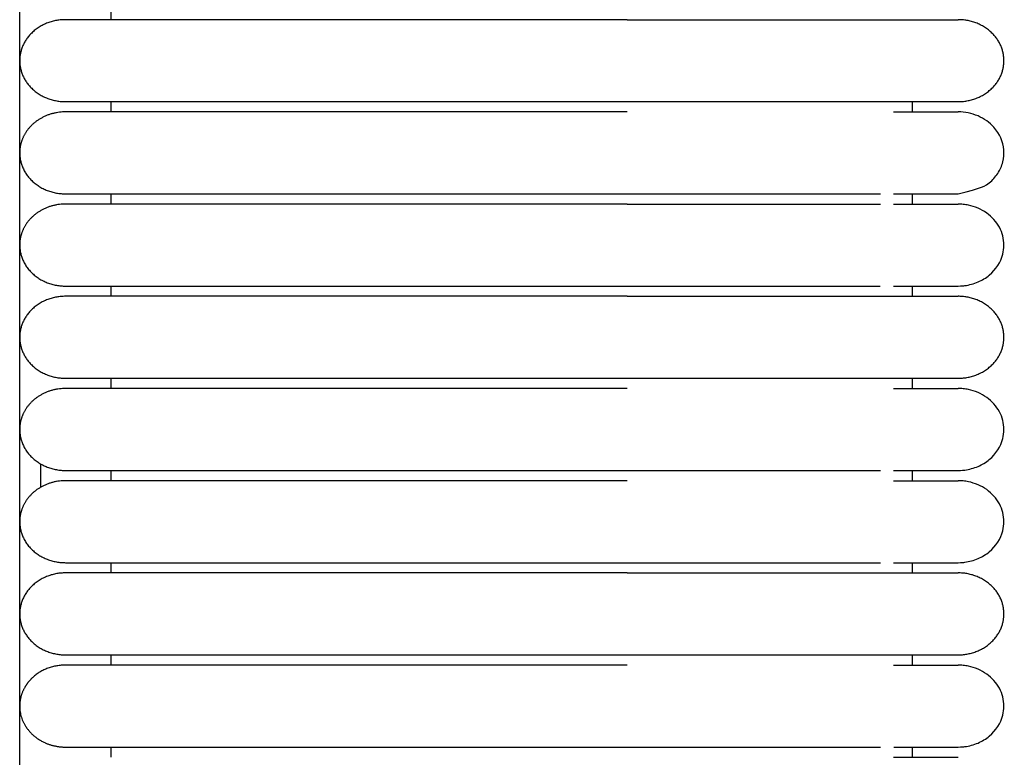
# Model space of a CAD drawing. Header units: millimetres. Extents: x -31695 to -19845, y -5614 to 7253.
# Tile 308 of 432: x -27589 to -27541, y 5148 to 5185. Entities that reach past the tile are written whole.
import ezdxf

# ---------------------------------------------------------------- set-up
doc = ezdxf.new("R2010")
doc.units = ezdxf.units.MM
doc.layers.add('2d', color=7, linetype='Continuous', true_color=0x000000)

msp = doc.modelspace()

# ---------------------------------------------------------------- linework, layer by layer
at = {"layer": '2d', "linetype": 'Continuous', "lineweight": -3}
msp.add_lwpolyline([(-27589.426, 4598.27), (-27589.426, 5374.719)], dxfattribs=at)
for points, degree in [([(-27584.893, 5184.921), (-27584.893, 5185.174), (-27584.893, 5185.428)], 2), ([(-27559.349, 5184.921), (-27569.288, 5184.921), (-27579.226, 5184.921)], 2), ([(-27584.893, 5180.353), (-27584.893, 5180.607), (-27584.893, 5180.861)], 2), ([(-27579.226, 5180.861), (-27569.288, 5180.861), (-27559.349, 5180.861)], 2), ([(-27545.226, 5180.354), (-27545.226, 5180.607), (-27545.226, 5180.861)], 2), ([(-27559.349, 5180.353), (-27569.288, 5180.353), (-27579.226, 5180.353)], 2), ([(-27584.893, 5175.786), (-27584.893, 5176.04), (-27584.893, 5176.294)], 2), ([(-27579.226, 5176.294), (-27569.288, 5176.294), (-27559.349, 5176.294)], 2), ([(-27545.226, 5175.786), (-27545.226, 5176.04), (-27545.226, 5176.294)], 2), ([(-27542.965, 5176.294), (-27542.965, 5176.294), (-27542.965, 5176.294), (-27542.965, 5176.294)], 3), ([(-27559.349, 5175.786), (-27569.288, 5175.786), (-27579.226, 5175.786)], 2), ([(-27584.893, 5171.219), (-27584.893, 5171.472), (-27584.893, 5171.726)], 2), ([(-27579.226, 5171.726), (-27569.288, 5171.726), (-27559.349, 5171.726)], 2), ([(-27545.226, 5171.219), (-27545.226, 5171.472), (-27545.226, 5171.726)], 2), ([(-27559.349, 5171.219), (-27569.288, 5171.219), (-27579.226, 5171.219)], 2), ([(-27584.893, 5166.651), (-27584.893, 5166.905), (-27584.893, 5167.159)], 2), ([(-27579.226, 5167.159), (-27569.288, 5167.159), (-27559.349, 5167.159)], 2), ([(-27545.226, 5166.651), (-27545.226, 5166.905), (-27545.226, 5167.159)], 2), ([(-27559.349, 5166.651), (-27569.288, 5166.651), (-27579.226, 5166.651)], 2), ([(-27588.372, 5161.769), (-27588.372, 5162.149), (-27588.372, 5162.528), (-27588.372, 5162.906)], 3), ([(-27584.893, 5162.084), (-27584.893, 5162.338), (-27584.893, 5162.591)], 2), ([(-27579.226, 5162.591), (-27569.288, 5162.591), (-27559.349, 5162.591)], 2), ([(-27545.226, 5162.084), (-27545.226, 5162.338), (-27545.226, 5162.592)], 2), ([(-27559.349, 5162.084), (-27569.288, 5162.084), (-27579.226, 5162.084)], 2), ([(-27584.893, 5157.517), (-27584.893, 5157.77), (-27584.893, 5158.024)], 2), ([(-27579.226, 5158.024), (-27569.288, 5158.024), (-27559.349, 5158.024)], 2), ([(-27545.226, 5157.517), (-27545.226, 5157.77), (-27545.226, 5158.024)], 2), ([(-27559.349, 5157.517), (-27569.288, 5157.517), (-27579.226, 5157.517)], 2), ([(-27584.893, 5152.949), (-27584.893, 5153.203), (-27584.893, 5153.457)], 2), ([(-27579.226, 5153.457), (-27569.288, 5153.457), (-27559.349, 5153.457)], 2), ([(-27545.226, 5152.949), (-27545.226, 5153.203), (-27545.226, 5153.457)], 2), ([(-27559.349, 5152.949), (-27569.288, 5152.949), (-27579.226, 5152.949)], 2), ([(-27584.893, 5148.383), (-27584.893, 5148.636), (-27584.893, 5148.889)], 2), ([(-27579.226, 5148.889), (-27569.288, 5148.889), (-27559.349, 5148.889)], 2), ([(-27545.226, 5148.382), (-27545.226, 5148.636), (-27545.226, 5148.889)], 2)]:
    msp.add_open_spline(points, degree=degree, dxfattribs=at)
for points, weights, knots in [([(-27587.16, 5184.921), (-27589.426, 5184.921), (-27589.426, 5182.891), (-27589.426, 5180.861), (-27587.16, 5180.861)], [1, 0.707106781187, 1, 0.707106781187, 1], [6.283185, 6.283185, 6.283185, 9.424778, 9.424778, 12.566371, 12.566371, 12.566371]), ([(-27579.226, 5184.921), (-27582.512, 5184.921), (-27584.836, 5184.921), (-27587.16, 5184.921), (-27587.16, 5184.921)], [1, 0.853553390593, 0.853553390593, 0.853553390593, 1], [0, 0, 0, 5.79899, 5.79899, 11.59798, 11.59798, 11.59798]), ([(-27559.349, 5184.921), (-27553.715, 5184.921), (-27549.732, 5184.921), (-27547.068, 5184.921), (-27546.154, 5184.921)], [1, 0.853553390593, 0.853553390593, 0.853553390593, 0.919067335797], [0, 0, 0, 9.941125, 9.941125, 16.590224, 16.590224, 16.590224]), ([(-27542.96, 5180.861), (-27540.693, 5180.861), (-27540.693, 5182.891), (-27540.693, 5184.921), (-27542.96, 5184.921)], [1, 0.707106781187, 1, 0.707106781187, 1], [0, 0, 0, 1.570796, 1.570796, 3.141593, 3.141593, 3.141593]), ([(-27587.16, 5180.861), (-27587.16, 5180.861), (-27584.836, 5180.861), (-27582.512, 5180.861), (-27579.226, 5180.861)], [1, 0.853553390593, 0.853553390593, 0.853553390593, 1], [0, 0, 0, 5.79899, 5.79899, 11.59798, 11.59798, 11.59798]), ([(-27559.349, 5180.861), (-27553.715, 5180.861), (-27549.732, 5180.861), (-27547.068, 5180.861), (-27546.154, 5180.861)], [1, 0.853553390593, 0.853553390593, 0.853553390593, 0.919067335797], [0, 0, 0, 9.941125, 9.941125, 16.590224, 16.590224, 16.590224]), ([(-27579.226, 5180.353), (-27582.512, 5180.353), (-27584.836, 5180.353), (-27587.16, 5180.353), (-27587.16, 5180.353)], [1, 0.853553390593, 0.853553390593, 0.853553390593, 1], [0, 0, 0, 5.79899, 5.79899, 11.59798, 11.59798, 11.59798]), ([(-27589.179, 5179.245), (-27589.426, 5178.811), (-27589.426, 5178.323), (-27589.426, 5177.483), (-27588.762, 5176.888), (-27588.099, 5176.294), (-27587.16, 5176.294)], [0.874965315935, 0.909550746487, 1, 0.853553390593, 0.853553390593, 0.853553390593, 1], [2.290392, 2.290392, 2.290392, 3.313708, 3.313708, 4.970563, 4.970563, 6.627417, 6.627417, 6.627417]), ([(-27587.16, 5176.294), (-27587.16, 5176.294), (-27584.836, 5176.294), (-27582.512, 5176.294), (-27579.226, 5176.294)], [1, 0.853553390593, 0.853553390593, 0.853553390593, 1], [0, 0, 0, 5.79899, 5.79899, 11.59798, 11.59798, 11.59798]), ([(-27579.226, 5175.786), (-27582.512, 5175.786), (-27584.836, 5175.786), (-27587.16, 5175.786), (-27587.16, 5175.786)], [1, 0.853553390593, 0.853553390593, 0.853553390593, 1], [0, 0, 0, 5.79899, 5.79899, 11.59798, 11.59798, 11.59798]), ([(-27589.179, 5174.678), (-27589.426, 5174.243), (-27589.426, 5173.756), (-27589.426, 5172.915), (-27588.762, 5172.321), (-27588.099, 5171.726), (-27587.16, 5171.726)], [0.874965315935, 0.909550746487, 1, 0.853553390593, 0.853553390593, 0.853553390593, 1], [2.290392, 2.290392, 2.290392, 3.313708, 3.313708, 4.970563, 4.970563, 6.627417, 6.627417, 6.627417]), ([(-27587.16, 5171.726), (-27587.16, 5171.726), (-27584.836, 5171.726), (-27582.512, 5171.726), (-27579.226, 5171.726)], [1, 0.853553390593, 0.853553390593, 0.853553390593, 1], [0, 0, 0, 5.79899, 5.79899, 11.59798, 11.59798, 11.59798]), ([(-27587.16, 5171.219), (-27589.426, 5171.219), (-27589.426, 5169.189), (-27589.426, 5167.159), (-27587.16, 5167.159)], [1, 0.707106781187, 1, 0.707106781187, 1], [6.283185, 6.283185, 6.283185, 9.424778, 9.424778, 12.566371, 12.566371, 12.566371]), ([(-27579.226, 5171.219), (-27582.512, 5171.219), (-27584.836, 5171.219), (-27587.16, 5171.219), (-27587.16, 5171.219)], [1, 0.853553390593, 0.853553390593, 0.853553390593, 1], [0, 0, 0, 5.79899, 5.79899, 11.59798, 11.59798, 11.59798]), ([(-27559.349, 5171.219), (-27553.715, 5171.219), (-27549.732, 5171.219), (-27547.068, 5171.219), (-27546.154, 5171.219)], [1, 0.853553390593, 0.853553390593, 0.853553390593, 0.919067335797], [0, 0, 0, 9.941125, 9.941125, 16.590224, 16.590224, 16.590224]), ([(-27542.96, 5167.159), (-27540.693, 5167.159), (-27540.693, 5169.189), (-27540.693, 5171.219), (-27542.96, 5171.219)], [1, 0.707106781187, 1, 0.707106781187, 1], [0, 0, 0, 1.570796, 1.570796, 3.141593, 3.141593, 3.141593]), ([(-27587.16, 5167.159), (-27587.16, 5167.159), (-27584.836, 5167.159), (-27582.512, 5167.159), (-27579.226, 5167.159)], [1, 0.853553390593, 0.853553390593, 0.853553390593, 1], [0, 0, 0, 5.79899, 5.79899, 11.59798, 11.59798, 11.59798]), ([(-27559.349, 5167.159), (-27553.715, 5167.159), (-27549.732, 5167.159), (-27547.068, 5167.159), (-27546.154, 5167.159)], [1, 0.853553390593, 0.853553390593, 0.853553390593, 0.919067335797], [0, 0, 0, 9.941125, 9.941125, 16.590224, 16.590224, 16.590224]), ([(-27579.226, 5166.651), (-27582.512, 5166.651), (-27584.836, 5166.651), (-27587.16, 5166.651), (-27587.16, 5166.651)], [1, 0.853553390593, 0.853553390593, 0.853553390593, 1], [0, 0, 0, 5.79899, 5.79899, 11.59798, 11.59798, 11.59798]), ([(-27589.179, 5165.543), (-27589.426, 5165.109), (-27589.426, 5164.621), (-27589.426, 5163.781), (-27588.762, 5163.186), (-27588.099, 5162.591), (-27587.16, 5162.591)], [0.874965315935, 0.909550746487, 1, 0.853553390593, 0.853553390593, 0.853553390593, 1], [2.290392, 2.290392, 2.290392, 3.313708, 3.313708, 4.970563, 4.970563, 6.627417, 6.627417, 6.627417]), ([(-27587.16, 5162.591), (-27587.16, 5162.591), (-27584.836, 5162.591), (-27582.512, 5162.591), (-27579.226, 5162.591)], [1, 0.853553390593, 0.853553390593, 0.853553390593, 1], [0, 0, 0, 5.79899, 5.79899, 11.59798, 11.59798, 11.59798]), ([(-27579.226, 5162.084), (-27582.512, 5162.084), (-27584.836, 5162.084), (-27587.16, 5162.084), (-27587.16, 5162.084)], [1, 0.853553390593, 0.853553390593, 0.853553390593, 1], [0, 0, 0, 5.79899, 5.79899, 11.59798, 11.59798, 11.59798]), ([(-27589.179, 5160.976), (-27589.426, 5160.541), (-27589.426, 5160.054), (-27589.426, 5159.213), (-27588.762, 5158.619), (-27588.099, 5158.024), (-27587.16, 5158.024)], [0.874965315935, 0.909550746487, 1, 0.853553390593, 0.853553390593, 0.853553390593, 1], [2.290392, 2.290392, 2.290392, 3.313708, 3.313708, 4.970563, 4.970563, 6.627417, 6.627417, 6.627417]), ([(-27587.16, 5158.024), (-27587.16, 5158.024), (-27584.836, 5158.024), (-27582.512, 5158.024), (-27579.226, 5158.024)], [1, 0.853553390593, 0.853553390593, 0.853553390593, 1], [0, 0, 0, 5.79899, 5.79899, 11.59798, 11.59798, 11.59798]), ([(-27587.16, 5157.517), (-27589.426, 5157.517), (-27589.426, 5155.487), (-27589.426, 5153.457), (-27587.16, 5153.457)], [1, 0.707106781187, 1, 0.707106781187, 1], [6.283185, 6.283185, 6.283185, 9.424778, 9.424778, 12.566371, 12.566371, 12.566371]), ([(-27579.226, 5157.517), (-27582.512, 5157.517), (-27584.836, 5157.517), (-27587.16, 5157.517), (-27587.16, 5157.517)], [1, 0.853553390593, 0.853553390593, 0.853553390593, 1], [0, 0, 0, 5.79899, 5.79899, 11.59798, 11.59798, 11.59798]), ([(-27559.349, 5157.517), (-27553.715, 5157.517), (-27549.732, 5157.517), (-27547.068, 5157.517), (-27546.154, 5157.517)], [1, 0.853553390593, 0.853553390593, 0.853553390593, 0.919067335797], [0, 0, 0, 9.941125, 9.941125, 16.590224, 16.590224, 16.590224]), ([(-27542.96, 5153.457), (-27540.693, 5153.457), (-27540.693, 5155.487), (-27540.693, 5157.517), (-27542.96, 5157.517)], [1, 0.707106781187, 1, 0.707106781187, 1], [0, 0, 0, 1.570796, 1.570796, 3.141593, 3.141593, 3.141593]), ([(-27587.16, 5153.457), (-27587.16, 5153.457), (-27584.836, 5153.457), (-27582.512, 5153.457), (-27579.226, 5153.457)], [1, 0.853553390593, 0.853553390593, 0.853553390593, 1], [0, 0, 0, 5.79899, 5.79899, 11.59798, 11.59798, 11.59798]), ([(-27559.349, 5153.457), (-27553.715, 5153.457), (-27549.732, 5153.457), (-27547.068, 5153.457), (-27546.154, 5153.457)], [1, 0.853553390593, 0.853553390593, 0.853553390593, 0.919067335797], [0, 0, 0, 9.941125, 9.941125, 16.590224, 16.590224, 16.590224]), ([(-27587.16, 5152.949), (-27588.099, 5152.949), (-27588.762, 5152.355), (-27589.016, 5152.127), (-27589.179, 5151.841)], [1, 0.853553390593, 0.853553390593, 0.853553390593, 0.874965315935], [0, 0, 0, 1.656854, 1.656854, 2.290392, 2.290392, 2.290392]), ([(-27579.226, 5152.949), (-27582.512, 5152.949), (-27584.836, 5152.949), (-27587.16, 5152.949), (-27587.16, 5152.949)], [1, 0.853553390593, 0.853553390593, 0.853553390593, 1], [0, 0, 0, 5.79899, 5.79899, 11.59798, 11.59798, 11.59798]), ([(-27589.179, 5151.841), (-27589.426, 5151.407), (-27589.426, 5150.919), (-27589.426, 5149.675), (-27588.189, 5149.111)], [0.874965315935, 0.909550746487, 1, 0.797556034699, 0.874965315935], [14.737798, 14.737798, 14.737798, 15.707963, 15.707963, 17.879391, 17.879391, 17.879391]), ([(-27587.16, 5148.889), (-27587.16, 5148.889), (-27584.836, 5148.889), (-27582.512, 5148.889), (-27579.226, 5148.889)], [1, 0.853553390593, 0.853553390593, 0.853553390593, 1], [0, 0, 0, 5.79899, 5.79899, 11.59798, 11.59798, 11.59798])]:
    msp.add_rational_spline(points, weights, degree=2, knots=knots, dxfattribs=at)
for points, weights in [([(-27546.154, 5184.921), (-27542.96, 5184.921), (-27542.96, 5184.921)], [0.919067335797, 0.951503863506, 1]), ([(-27546.154, 5180.861), (-27542.96, 5180.861), (-27542.96, 5180.861)], [0.919067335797, 0.951503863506, 1]), ([(-27587.16, 5180.353), (-27588.549, 5180.353), (-27589.179, 5179.245)], [1, 0.797556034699, 0.874965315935]), ([(-27587.16, 5175.786), (-27588.549, 5175.786), (-27589.179, 5174.678)], [1, 0.797556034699, 0.874965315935]), ([(-27546.154, 5171.219), (-27542.96, 5171.219), (-27542.96, 5171.219)], [0.919067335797, 0.951503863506, 1]), ([(-27546.154, 5167.159), (-27542.96, 5167.159), (-27542.96, 5167.159)], [0.919067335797, 0.951503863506, 1]), ([(-27587.16, 5166.651), (-27588.549, 5166.651), (-27589.179, 5165.543)], [1, 0.797556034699, 0.874965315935]), ([(-27587.16, 5162.084), (-27588.549, 5162.084), (-27589.179, 5160.976)], [1, 0.797556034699, 0.874965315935]), ([(-27546.154, 5157.517), (-27542.96, 5157.517), (-27542.96, 5157.517)], [0.919067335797, 0.951503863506, 1]), ([(-27546.154, 5153.457), (-27542.96, 5153.457), (-27542.96, 5153.457)], [0.919067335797, 0.951503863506, 1]), ([(-27588.189, 5149.111), (-27587.704, 5148.889), (-27587.16, 5148.889)], [0.874965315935, 0.909550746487, 1])]:
    msp.add_rational_spline(points, weights, degree=2, dxfattribs=at)
for points, knots in [([(-27546.154, 5180.354), (-27545.377, 5180.354), (-27544.742, 5180.354), (-27544.249, 5180.354), (-27543.83, 5180.354), (-27543.514, 5180.354), (-27543.3, 5180.354), (-27543.087, 5180.354), (-27542.975, 5180.354), (-27542.96, 5180.354)], [0, 0, 0, 0, 8.64999, 8.64999, 8.64999, 15.950307, 15.950307, 15.950307, 23.144641, 23.144641, 23.144641, 23.144641]), ([(-27542.965, 5176.294), (-27541.773, 5176.582), (-27541.584, 5176.697), (-27541.418, 5176.835), (-27541.252, 5176.973), (-27541.11, 5177.133), (-27540.997, 5177.308), (-27540.884, 5177.484), (-27540.8, 5177.674), (-27540.75, 5177.872), (-27540.7, 5178.069), (-27540.682, 5178.273), (-27540.699, 5178.475), (-27540.733, 5178.879), (-27540.905, 5179.273), (-27541.187, 5179.589), (-27541.398, 5179.827), (-27541.671, 5180.021), (-27541.976, 5180.152), (-27542.282, 5180.284), (-27542.62, 5180.354), (-27542.96, 5180.354)], [27.520771, 27.520771, 27.520771, 27.520771, 29.220805, 29.220805, 29.220805, 30.919986, 30.919986, 30.919986, 32.619455, 32.619455, 32.619455, 34.319733, 34.319733, 34.319733, 37.755657, 37.755657, 37.755657, 40.317791, 40.317791, 40.317791, 42.878078, 42.878078, 42.878078, 42.878078]), ([(-27559.349, 5176.294), (-27559.123, 5176.294), (-27558.89, 5176.294), (-27558.664, 5176.294), (-27558.436, 5176.294), (-27558.208, 5176.294), (-27557.98, 5176.294), (-27557.752, 5176.294), (-27557.525, 5176.294), (-27557.298, 5176.294), (-27557.071, 5176.294), (-27556.845, 5176.294), (-27556.62, 5176.294), (-27556.395, 5176.294), (-27556.171, 5176.294), (-27555.948, 5176.294), (-27555.726, 5176.294), (-27555.504, 5176.294), (-27555.284, 5176.294), (-27555.064, 5176.294), (-27554.846, 5176.294), (-27554.63, 5176.294), (-27554.414, 5176.294), (-27554.199, 5176.294), (-27553.987, 5176.294), (-27553.774, 5176.294), (-27553.565, 5176.294), (-27553.359, 5176.294), (-27553.153, 5176.294), (-27552.951, 5176.294), (-27552.752, 5176.294), (-27552.553, 5176.294), (-27552.358, 5176.294), (-27552.167, 5176.294), (-27551.976, 5176.294), (-27551.788, 5176.294), (-27551.605, 5176.294), (-27551.421, 5176.294), (-27551.242, 5176.294), (-27551.066, 5176.294), (-27550.979, 5176.294), (-27550.892, 5176.294), (-27550.806, 5176.294), (-27550.721, 5176.294), (-27550.636, 5176.294), (-27550.552, 5176.294), (-27550.385, 5176.294), (-27550.222, 5176.294), (-27550.063, 5176.294), (-27549.984, 5176.294), (-27549.906, 5176.294), (-27549.829, 5176.294), (-27549.752, 5176.294), (-27549.676, 5176.294), (-27549.575, 5176.294), (-27549.566, 5176.294), (-27549.557, 5176.294), (-27549.443, 5176.294), (-27549.426, 5176.294), (-27549.408, 5176.294), (-27549.288, 5176.294), (-27549.253, 5176.294), (-27549.219, 5176.294), (-27549.134, 5176.294), (-27549.117, 5176.294), (-27549.1, 5176.294), (-27548.983, 5176.294), (-27548.916, 5176.294), (-27548.85, 5176.294), (-27548.687, 5176.294), (-27548.655, 5176.294), (-27548.622, 5176.294), (-27548.543, 5176.294), (-27548.527, 5176.294), (-27548.511, 5176.294), (-27548.401, 5176.294), (-27548.338, 5176.294), (-27548.277, 5176.294), (-27548.216, 5176.294), (-27548.155, 5176.294), (-27548.096, 5176.294), (-27547.949, 5176.294), (-27547.92, 5176.294), (-27547.891, 5176.294), (-27547.777, 5176.294), (-27547.763, 5176.294), (-27547.749, 5176.294), (-27547.652, 5176.294), (-27547.645, 5176.294), (-27547.638, 5176.294), (-27547.53, 5176.294), (-27547.476, 5176.294), (-27547.423, 5176.294), (-27547.372, 5176.294), (-27547.32, 5176.294), (-27547.27, 5176.294), (-27546.808, 5176.294)], [0, 0, 0, 0, 0.643985, 0.643985, 0.643985, 1.289245, 1.289245, 1.289245, 1.935684, 1.935684, 1.935684, 2.583187, 2.583187, 2.583187, 3.231642, 3.231642, 3.231642, 3.880956, 3.880956, 3.880956, 4.531056, 4.531056, 4.531056, 5.181918, 5.181918, 5.181918, 5.831837, 5.831837, 5.831837, 6.475741, 6.475741, 6.475741, 7.113967, 7.113967, 7.113967, 7.746577, 7.746577, 7.746577, 8.373496, 8.373496, 8.373496, 8.684765, 8.684765, 8.684765, 8.994555, 8.994555, 8.994555, 9.609616, 9.609616, 9.609616, 9.914781, 9.914781, 9.914781, 10.254001, 10.254001, 10.254001, 10.432848, 10.432848, 10.432848, 10.648495, 10.648495, 10.648495, 10.865244, 10.865244, 10.865244, 11.083074, 11.083074, 11.083074, 11.521891, 11.521891, 11.521891, 11.742838, 11.742838, 11.742838, 11.964788, 11.964788, 11.964788, 12.262254, 12.262254, 12.262254, 12.71167, 12.71167, 12.71167, 13.013388, 13.013388, 13.013388, 13.240769, 13.240769, 13.240769, 13.469079, 13.469079, 13.469079, 13.77493, 13.77493, 13.77493, 14.082426, 14.082426, 14.082426, 14.082426]), ([(-27546.154, 5176.294), (-27545.38, 5176.294), (-27544.746, 5176.294), (-27544.255, 5176.294), (-27543.835, 5176.294), (-27543.52, 5176.294), (-27543.306, 5176.294), (-27543.092, 5176.294), (-27542.981, 5176.294), (-27542.965, 5176.294)], [0.021132, 0.021132, 0.021132, 0.021132, 8.58282, 8.58282, 8.58282, 15.826706, 15.826706, 15.826706, 22.965427, 22.965427, 22.965427, 22.965427]), ([(-27559.349, 5175.786), (-27559.121, 5175.786), (-27558.664, 5175.786), (-27557.98, 5175.786), (-27557.297, 5175.786), (-27556.619, 5175.786), (-27555.947, 5175.786), (-27555.283, 5175.786), (-27554.628, 5175.786), (-27554.199, 5175.786), (-27553.774, 5175.786), (-27553.356, 5175.786), (-27552.749, 5175.786), (-27552.164, 5175.786), (-27551.601, 5175.786), (-27551.062, 5175.786), (-27550.634, 5175.786), (-27550.304, 5175.786), (-27549.982, 5175.786), (-27549.751, 5175.786), (-27549.599, 5175.786), (-27549.594, 5175.786), (-27549.586, 5175.786), (-27549.57, 5175.786), (-27549.553, 5175.786), (-27549.535, 5175.786), (-27549.522, 5175.786), (-27549.509, 5175.786), (-27549.465, 5175.786), (-27549.391, 5175.786), (-27549.288, 5175.786), (-27549.202, 5175.786), (-27549.143, 5175.786), (-27549.109, 5175.786), (-27549.058, 5175.786), (-27548.949, 5175.786), (-27548.784, 5175.786), (-27548.646, 5175.786), (-27548.567, 5175.786), (-27548.535, 5175.786), (-27548.479, 5175.786), (-27548.37, 5175.786), (-27548.216, 5175.786), (-27548.066, 5175.786), (-27547.949, 5175.786), (-27547.862, 5175.786), (-27547.791, 5175.786), (-27547.735, 5175.786), (-27547.693, 5175.786), (-27547.659, 5175.786), (-27547.631, 5175.786), (-27547.611, 5175.786), (-27547.59, 5175.786), (-27547.563, 5175.786), (-27547.489, 5175.786), (-27547.371, 5175.786), (-27547.27, 5175.786), (-27546.808, 5175.786)], [1.513194, 1.513194, 1.513194, 1.513194, 1.567592, 1.62199, 1.676388, 1.730785, 1.785183, 1.839581, 1.893979, 1.948377, 1.948377, 2.002986, 2.057594, 2.112203, 2.166811, 2.22142, 2.276028, 2.303333, 2.330637, 2.385246, 2.385246, 2.386049, 2.386852, 2.388458, 2.391671, 2.393277, 2.394883, 2.39649, 2.398096, 2.410946, 2.423796, 2.436646, 2.443071, 2.446284, 2.449496, 2.462347, 2.488047, 2.513747, 2.51696, 2.520172, 2.526597, 2.539448, 2.565148, 2.590848, 2.603698, 2.616548, 2.629399, 2.635824, 2.642249, 2.648674, 2.651886, 2.655099, 2.658311, 2.661524, 2.667949, 2.693649, 2.71935, 2.71935, 2.71935, 2.71935]), ([(-27546.155, 5175.786), (-27545.378, 5175.786), (-27544.742, 5175.786), (-27544.25, 5175.786), (-27543.83, 5175.786), (-27543.514, 5175.786), (-27543.301, 5175.786), (-27543.087, 5175.786), (-27542.975, 5175.786), (-27542.96, 5175.786)], [0, 0, 0, 0, 8.649968, 8.649968, 8.649968, 15.950267, 15.950267, 15.950267, 23.144584, 23.144584, 23.144584, 23.144584]), ([(-27542.959, 5171.726), (-27542.771, 5171.732), (-27542.696, 5171.739), (-27542.622, 5171.749), (-27542.398, 5171.779), (-27542.18, 5171.84), (-27541.976, 5171.927), (-27541.772, 5172.015), (-27541.583, 5172.13), (-27541.417, 5172.268), (-27541.086, 5172.543), (-27540.85, 5172.91), (-27540.749, 5173.304), (-27540.674, 5173.6), (-27540.674, 5173.912), (-27540.75, 5174.208), (-27540.825, 5174.504), (-27540.976, 5174.784), (-27541.187, 5175.022), (-27541.399, 5175.259), (-27541.671, 5175.453), (-27541.976, 5175.585), (-27542.129, 5175.651), (-27542.29, 5175.701), (-27542.455, 5175.735), (-27542.538, 5175.752), (-27542.622, 5175.765), (-27542.748, 5175.778), (-27542.79, 5175.781), (-27542.864, 5175.784), (-27542.928, 5175.785), (-27542.96, 5175.786)], [23.445625, 23.445625, 23.445625, 23.445625, 23.445778, 23.445778, 23.445778, 24.046234, 24.046234, 24.046234, 24.647057, 24.647057, 24.647057, 25.86136, 25.86136, 25.86136, 26.766931, 26.766931, 26.766931, 27.671846, 27.671846, 27.671846, 28.577116, 28.577116, 28.577116, 29.026858, 29.026858, 29.026858, 29.266298, 29.266298, 29.386011, 29.386011, 29.475675, 29.475675, 29.475675, 29.475675]), ([(-27559.349, 5171.726), (-27559.121, 5171.726), (-27558.893, 5171.726), (-27558.664, 5171.726), (-27558.436, 5171.726), (-27558.208, 5171.726), (-27557.981, 5171.726), (-27557.753, 5171.726), (-27557.525, 5171.726), (-27557.299, 5171.726), (-27557.072, 5171.726), (-27556.846, 5171.726), (-27556.621, 5171.726), (-27556.396, 5171.726), (-27556.172, 5171.726), (-27555.95, 5171.726), (-27555.727, 5171.726), (-27555.506, 5171.726), (-27555.286, 5171.726), (-27555.066, 5171.726), (-27554.848, 5171.726), (-27554.632, 5171.726), (-27554.416, 5171.726), (-27554.201, 5171.726), (-27553.989, 5171.726), (-27553.776, 5171.726), (-27553.567, 5171.726), (-27553.361, 5171.726), (-27553.156, 5171.726), (-27552.954, 5171.726), (-27552.755, 5171.726), (-27552.556, 5171.726), (-27552.361, 5171.726), (-27552.17, 5171.726), (-27551.979, 5171.726), (-27551.792, 5171.726), (-27551.608, 5171.726), (-27551.425, 5171.726), (-27551.245, 5171.726), (-27551.07, 5171.726), (-27550.894, 5171.726), (-27550.723, 5171.726), (-27550.556, 5171.726), (-27550.472, 5171.726), (-27550.39, 5171.726), (-27550.308, 5171.726), (-27550.227, 5171.726), (-27550.147, 5171.726), (-27550.067, 5171.726), (-27549.91, 5171.726), (-27549.755, 5171.726), (-27549.5, 5171.726), (-27549.465, 5171.726), (-27549.43, 5171.726), (-27549.292, 5171.726), (-27549.257, 5171.726), (-27549.223, 5171.726), (-27549.113, 5171.726), (-27549.104, 5171.726), (-27549.096, 5171.726), (-27548.987, 5171.726), (-27548.92, 5171.726), (-27548.854, 5171.726), (-27548.789, 5171.726), (-27548.723, 5171.726), (-27548.659, 5171.726), (-27548.547, 5171.726), (-27548.531, 5171.726), (-27548.515, 5171.726), (-27548.406, 5171.726), (-27548.343, 5171.726), (-27548.282, 5171.726), (-27548.221, 5171.726), (-27548.16, 5171.726), (-27548.1, 5171.726), (-27547.953, 5171.726), (-27547.924, 5171.726), (-27547.896, 5171.726), (-27547.782, 5171.726), (-27547.768, 5171.726), (-27547.754, 5171.726), (-27547.656, 5171.726), (-27547.65, 5171.726), (-27547.643, 5171.726), (-27547.534, 5171.726), (-27547.481, 5171.726), (-27547.428, 5171.726), (-27547.377, 5171.726), (-27547.325, 5171.726), (-27547.275, 5171.726), (-27546.813, 5171.726)], [0, 0, 0, 0, 0.643718, 0.643718, 0.643718, 1.288708, 1.288708, 1.288708, 1.934888, 1.934888, 1.934888, 2.582123, 2.582123, 2.582123, 3.230309, 3.230309, 3.230309, 3.879361, 3.879361, 3.879361, 4.529184, 4.529184, 4.529184, 5.179768, 5.179768, 5.179768, 5.829408, 5.829408, 5.829408, 6.473036, 6.473036, 6.473036, 7.111002, 7.111002, 7.111002, 7.743343, 7.743343, 7.743343, 8.369998, 8.369998, 8.369998, 8.990849, 8.990849, 8.990849, 9.299005, 9.299005, 9.299005, 9.605625, 9.605625, 9.605625, 10.356942, 10.356942, 10.356942, 10.644112, 10.644112, 10.644112, 10.896996, 10.896996, 10.896996, 11.078525, 11.078525, 11.078525, 11.370494, 11.370494, 11.370494, 11.738031, 11.738031, 11.738031, 11.959897, 11.959897, 11.959897, 12.257244, 12.257244, 12.257244, 12.706484, 12.706484, 12.706484, 13.008087, 13.008087, 13.008087, 13.235383, 13.235383, 13.235383, 13.463609, 13.463609, 13.463609, 13.769338, 13.769338, 13.769338, 14.076711, 14.076711, 14.076711, 14.076711]), ([(-27546.154, 5171.726), (-27545.38, 5171.726), (-27544.743, 5171.726), (-27544.249, 5171.726), (-27543.83, 5171.726), (-27543.514, 5171.726), (-27543.3, 5171.726), (-27543.087, 5171.726), (-27542.975, 5171.726), (-27542.96, 5171.726)], [0, 0, 0, 0, 8.585142, 8.585142, 8.585142, 15.830727, 15.830727, 15.830727, 22.971124, 22.971124, 22.971124, 22.971124]), ([(-27546.155, 5166.651), (-27545.378, 5166.651), (-27544.742, 5166.651), (-27544.25, 5166.651), (-27543.83, 5166.651), (-27543.514, 5166.651), (-27543.301, 5166.651), (-27543.087, 5166.651), (-27542.975, 5166.651), (-27542.96, 5166.651)], [0, 0, 0, 0, 8.649968, 8.649968, 8.649968, 15.950267, 15.950267, 15.950267, 23.144584, 23.144584, 23.144584, 23.144584]), ([(-27542.959, 5162.592), (-27542.771, 5162.597), (-27542.696, 5162.604), (-27542.622, 5162.614), (-27542.398, 5162.644), (-27542.18, 5162.705), (-27541.976, 5162.793), (-27541.772, 5162.88), (-27541.583, 5162.995), (-27541.417, 5163.133), (-27541.086, 5163.409), (-27540.85, 5163.775), (-27540.749, 5164.169), (-27540.674, 5164.466), (-27540.674, 5164.777), (-27540.75, 5165.073), (-27540.825, 5165.369), (-27540.976, 5165.65), (-27541.187, 5165.887), (-27541.399, 5166.125), (-27541.671, 5166.319), (-27541.976, 5166.45), (-27542.129, 5166.516), (-27542.29, 5166.567), (-27542.455, 5166.6), (-27542.538, 5166.617), (-27542.622, 5166.63), (-27542.748, 5166.643), (-27542.79, 5166.646), (-27542.864, 5166.649), (-27542.928, 5166.651), (-27542.96, 5166.651)], [23.445752, 23.445752, 23.445752, 23.445752, 23.445821, 23.445821, 23.445821, 24.046273, 24.046273, 24.046273, 24.647091, 24.647091, 24.647091, 25.861386, 25.861386, 25.861386, 26.76695, 26.76695, 26.76695, 27.671859, 27.671859, 27.671859, 28.577122, 28.577122, 28.577122, 29.026861, 29.026861, 29.026861, 29.2663, 29.2663, 29.386012, 29.386012, 29.475737, 29.475737, 29.475737, 29.475737]), ([(-27559.349, 5162.592), (-27559.123, 5162.592), (-27558.89, 5162.592), (-27558.664, 5162.592), (-27558.436, 5162.592), (-27558.208, 5162.592), (-27557.98, 5162.592), (-27557.752, 5162.592), (-27557.525, 5162.592), (-27557.298, 5162.592), (-27557.071, 5162.592), (-27556.845, 5162.592), (-27556.62, 5162.592), (-27556.395, 5162.592), (-27556.171, 5162.592), (-27555.948, 5162.592), (-27555.726, 5162.592), (-27555.504, 5162.592), (-27555.284, 5162.592), (-27555.064, 5162.592), (-27554.846, 5162.592), (-27554.63, 5162.592), (-27554.414, 5162.592), (-27554.199, 5162.592), (-27553.987, 5162.592), (-27553.774, 5162.592), (-27553.565, 5162.592), (-27553.359, 5162.592), (-27553.153, 5162.592), (-27552.951, 5162.592), (-27552.752, 5162.592), (-27552.553, 5162.592), (-27552.358, 5162.592), (-27552.167, 5162.592), (-27551.976, 5162.592), (-27551.788, 5162.592), (-27551.605, 5162.592), (-27551.421, 5162.592), (-27551.242, 5162.592), (-27551.066, 5162.592), (-27550.979, 5162.592), (-27550.892, 5162.592), (-27550.806, 5162.592), (-27550.72, 5162.592), (-27550.636, 5162.592), (-27550.552, 5162.592), (-27550.385, 5162.592), (-27550.222, 5162.592), (-27550.063, 5162.592), (-27549.984, 5162.592), (-27549.906, 5162.592), (-27549.829, 5162.592), (-27549.752, 5162.592), (-27549.676, 5162.592), (-27549.575, 5162.592), (-27549.566, 5162.592), (-27549.557, 5162.592), (-27549.443, 5162.592), (-27549.426, 5162.592), (-27549.408, 5162.592), (-27549.288, 5162.592), (-27549.253, 5162.592), (-27549.219, 5162.592), (-27549.134, 5162.592), (-27549.117, 5162.592), (-27549.1, 5162.592), (-27548.983, 5162.592), (-27548.916, 5162.592), (-27548.85, 5162.592), (-27548.687, 5162.592), (-27548.655, 5162.592), (-27548.622, 5162.592), (-27548.543, 5162.592), (-27548.527, 5162.592), (-27548.511, 5162.592), (-27548.401, 5162.592), (-27548.339, 5162.592), (-27548.277, 5162.592), (-27548.216, 5162.592), (-27548.156, 5162.592), (-27548.096, 5162.592), (-27547.949, 5162.592), (-27547.92, 5162.592), (-27547.891, 5162.592), (-27547.777, 5162.592), (-27547.763, 5162.592), (-27547.749, 5162.592), (-27547.652, 5162.592), (-27547.645, 5162.592), (-27547.638, 5162.592), (-27547.53, 5162.592), (-27547.476, 5162.592), (-27547.423, 5162.592), (-27547.372, 5162.592), (-27547.32, 5162.592), (-27547.27, 5162.592), (-27546.808, 5162.592)], [0, 0, 0, 0, 0.643985, 0.643985, 0.643985, 1.289246, 1.289246, 1.289246, 1.935684, 1.935684, 1.935684, 2.583187, 2.583187, 2.583187, 3.231643, 3.231643, 3.231643, 3.880956, 3.880956, 3.880956, 4.531056, 4.531056, 4.531056, 5.181919, 5.181919, 5.181919, 5.831838, 5.831838, 5.831838, 6.475742, 6.475742, 6.475742, 7.113968, 7.113968, 7.113968, 7.746577, 7.746577, 7.746577, 8.373496, 8.373496, 8.373496, 8.684766, 8.684766, 8.684766, 8.994556, 8.994556, 8.994556, 9.609617, 9.609617, 9.609617, 9.914781, 9.914781, 9.914781, 10.254002, 10.254002, 10.254002, 10.432849, 10.432849, 10.432849, 10.648496, 10.648496, 10.648496, 10.865245, 10.865245, 10.865245, 11.083075, 11.083075, 11.083075, 11.521892, 11.521892, 11.521892, 11.742839, 11.742839, 11.742839, 11.964788, 11.964788, 11.964788, 12.262254, 12.262254, 12.262254, 12.711671, 12.711671, 12.711671, 13.013388, 13.013388, 13.013388, 13.240769, 13.240769, 13.240769, 13.469079, 13.469079, 13.469079, 13.774931, 13.774931, 13.774931, 14.082426, 14.082426, 14.082426, 14.082426]), ([(-27546.154, 5162.592), (-27545.38, 5162.592), (-27544.743, 5162.592), (-27544.249, 5162.592), (-27543.83, 5162.592), (-27543.514, 5162.592), (-27543.3, 5162.592), (-27543.087, 5162.592), (-27542.975, 5162.592), (-27542.96, 5162.592)], [0, 0, 0, 0, 8.585142, 8.585142, 8.585142, 15.830729, 15.830729, 15.830729, 22.971126, 22.971126, 22.971126, 22.971126]), ([(-27546.155, 5162.084), (-27545.378, 5162.084), (-27544.742, 5162.084), (-27544.25, 5162.084), (-27543.83, 5162.084), (-27543.514, 5162.084), (-27543.301, 5162.084), (-27543.087, 5162.084), (-27542.975, 5162.084), (-27542.96, 5162.084)], [0, 0, 0, 0, 8.649968, 8.649968, 8.649968, 15.950267, 15.950267, 15.950267, 23.144584, 23.144584, 23.144584, 23.144584]), ([(-27542.959, 5158.024), (-27542.771, 5158.03), (-27542.696, 5158.037), (-27542.622, 5158.047), (-27542.398, 5158.077), (-27542.18, 5158.137), (-27541.976, 5158.225), (-27541.772, 5158.313), (-27541.583, 5158.428), (-27541.417, 5158.566), (-27541.086, 5158.841), (-27540.85, 5159.208), (-27540.749, 5159.602), (-27540.674, 5159.898), (-27540.674, 5160.21), (-27540.75, 5160.506), (-27540.825, 5160.802), (-27540.976, 5161.082), (-27541.187, 5161.32), (-27541.399, 5161.557), (-27541.671, 5161.751), (-27541.976, 5161.883), (-27542.129, 5161.949), (-27542.29, 5161.999), (-27542.455, 5162.033), (-27542.538, 5162.05), (-27542.622, 5162.063), (-27542.748, 5162.076), (-27542.79, 5162.079), (-27542.864, 5162.082), (-27542.928, 5162.083), (-27542.96, 5162.084)], [23.445388, 23.445388, 23.445388, 23.445388, 23.445699, 23.445699, 23.445699, 24.046163, 24.046163, 24.046163, 24.646993, 24.646993, 24.646993, 25.861313, 25.861313, 25.861313, 26.766895, 26.766895, 26.766895, 27.671822, 27.671822, 27.671822, 28.577104, 28.577104, 28.577104, 29.026852, 29.026852, 29.026852, 29.266295, 29.266295, 29.38601, 29.38601, 29.475737, 29.475737, 29.475737, 29.475737]), ([(-27559.349, 5158.024), (-27559.123, 5158.024), (-27558.89, 5158.024), (-27558.664, 5158.024), (-27558.436, 5158.024), (-27558.208, 5158.024), (-27557.98, 5158.024), (-27557.752, 5158.024), (-27557.525, 5158.024), (-27557.298, 5158.024), (-27557.071, 5158.024), (-27556.845, 5158.024), (-27556.62, 5158.024), (-27556.395, 5158.024), (-27556.171, 5158.024), (-27555.948, 5158.024), (-27555.726, 5158.024), (-27555.504, 5158.024), (-27555.284, 5158.024), (-27555.064, 5158.024), (-27554.846, 5158.024), (-27554.63, 5158.024), (-27554.414, 5158.024), (-27554.199, 5158.024), (-27553.987, 5158.024), (-27553.775, 5158.024), (-27553.566, 5158.024), (-27553.359, 5158.024), (-27553.153, 5158.024), (-27552.951, 5158.024), (-27552.752, 5158.024), (-27552.553, 5158.024), (-27552.358, 5158.024), (-27552.167, 5158.024), (-27551.977, 5158.024), (-27551.789, 5158.024), (-27551.605, 5158.024), (-27551.422, 5158.024), (-27551.243, 5158.024), (-27551.066, 5158.024), (-27550.979, 5158.024), (-27550.892, 5158.024), (-27550.806, 5158.024), (-27550.721, 5158.024), (-27550.636, 5158.024), (-27550.552, 5158.024), (-27550.385, 5158.024), (-27550.222, 5158.024), (-27550.063, 5158.024), (-27549.984, 5158.024), (-27549.906, 5158.024), (-27549.829, 5158.024), (-27549.752, 5158.024), (-27549.676, 5158.024), (-27549.575, 5158.024), (-27549.566, 5158.024), (-27549.557, 5158.024), (-27549.443, 5158.024), (-27549.426, 5158.024), (-27549.408, 5158.024), (-27549.288, 5158.024), (-27549.253, 5158.024), (-27549.219, 5158.024), (-27549.134, 5158.024), (-27549.117, 5158.024), (-27549.1, 5158.024), (-27548.983, 5158.024), (-27548.916, 5158.024), (-27548.85, 5158.024), (-27548.687, 5158.024), (-27548.654, 5158.024), (-27548.622, 5158.024), (-27548.543, 5158.024), (-27548.527, 5158.024), (-27548.511, 5158.024), (-27548.401, 5158.024), (-27548.338, 5158.024), (-27548.277, 5158.024), (-27548.216, 5158.024), (-27548.155, 5158.024), (-27548.096, 5158.024), (-27547.949, 5158.024), (-27547.92, 5158.024), (-27547.891, 5158.024), (-27547.777, 5158.024), (-27547.763, 5158.024), (-27547.749, 5158.024), (-27547.652, 5158.024), (-27547.645, 5158.024), (-27547.638, 5158.024), (-27547.53, 5158.024), (-27547.476, 5158.024), (-27547.423, 5158.024), (-27547.372, 5158.024), (-27547.32, 5158.024), (-27547.27, 5158.024), (-27546.808, 5158.024)], [0, 0, 0, 0, 0.643985, 0.643985, 0.643985, 1.289245, 1.289245, 1.289245, 1.935684, 1.935684, 1.935684, 2.583187, 2.583187, 2.583187, 3.231642, 3.231642, 3.231642, 3.880956, 3.880956, 3.880956, 4.531056, 4.531056, 4.531056, 5.181918, 5.181918, 5.181918, 5.831837, 5.831837, 5.831837, 6.475741, 6.475741, 6.475741, 7.113967, 7.113967, 7.113967, 7.746577, 7.746577, 7.746577, 8.373496, 8.373496, 8.373496, 8.684765, 8.684765, 8.684765, 8.994555, 8.994555, 8.994555, 9.609616, 9.609616, 9.609616, 9.91478, 9.91478, 9.91478, 10.254001, 10.254001, 10.254001, 10.432848, 10.432848, 10.432848, 10.648495, 10.648495, 10.648495, 10.865244, 10.865244, 10.865244, 11.083074, 11.083074, 11.083074, 11.521891, 11.521891, 11.521891, 11.742838, 11.742838, 11.742838, 11.964788, 11.964788, 11.964788, 12.262254, 12.262254, 12.262254, 12.71167, 12.71167, 12.71167, 13.013388, 13.013388, 13.013388, 13.240768, 13.240768, 13.240768, 13.469079, 13.469079, 13.469079, 13.77493, 13.77493, 13.77493, 14.082425, 14.082425, 14.082425, 14.082425]), ([(-27546.154, 5158.024), (-27545.38, 5158.024), (-27544.743, 5158.024), (-27544.249, 5158.024), (-27543.83, 5158.024), (-27543.514, 5158.024), (-27543.3, 5158.024), (-27543.087, 5158.024), (-27542.975, 5158.024), (-27542.96, 5158.024)], [0, 0, 0, 0, 8.585143, 8.585143, 8.585143, 15.830729, 15.830729, 15.830729, 22.971127, 22.971127, 22.971127, 22.971127]), ([(-27546.155, 5152.949), (-27545.378, 5152.949), (-27544.742, 5152.949), (-27544.25, 5152.949), (-27543.83, 5152.949), (-27543.514, 5152.949), (-27543.301, 5152.949), (-27543.087, 5152.949), (-27542.975, 5152.949), (-27542.96, 5152.949)], [0, 0, 0, 0, 8.649968, 8.649968, 8.649968, 15.950268, 15.950268, 15.950268, 23.144584, 23.144584, 23.144584, 23.144584]), ([(-27542.959, 5148.889), (-27542.771, 5148.895), (-27542.696, 5148.902), (-27542.622, 5148.912), (-27542.398, 5148.942), (-27542.18, 5149.003), (-27541.976, 5149.09), (-27541.772, 5149.178), (-27541.583, 5149.293), (-27541.417, 5149.431), (-27541.086, 5149.707), (-27540.85, 5150.073), (-27540.749, 5150.467), (-27540.674, 5150.763), (-27540.674, 5151.075), (-27540.75, 5151.371), (-27540.825, 5151.667), (-27540.976, 5151.948), (-27541.187, 5152.185), (-27541.399, 5152.423), (-27541.671, 5152.617), (-27541.976, 5152.748), (-27542.129, 5152.814), (-27542.29, 5152.865), (-27542.455, 5152.898), (-27542.538, 5152.915), (-27542.622, 5152.928), (-27542.748, 5152.941), (-27542.79, 5152.944), (-27542.864, 5152.947), (-27542.928, 5152.949), (-27542.96, 5152.949)], [23.445424, 23.445424, 23.445424, 23.445424, 23.445711, 23.445711, 23.445711, 24.046174, 24.046174, 24.046174, 24.647003, 24.647003, 24.647003, 25.86132, 25.86132, 25.86132, 26.766901, 26.766901, 26.766901, 27.671826, 27.671826, 27.671826, 28.577106, 28.577106, 28.577106, 29.026853, 29.026853, 29.026853, 29.266296, 29.266296, 29.38601, 29.38601, 29.475737, 29.475737, 29.475737, 29.475737]), ([(-27559.349, 5148.889), (-27559.123, 5148.889), (-27558.89, 5148.889), (-27558.664, 5148.889), (-27558.436, 5148.889), (-27558.208, 5148.889), (-27557.98, 5148.889), (-27557.752, 5148.889), (-27557.525, 5148.889), (-27557.298, 5148.889), (-27557.071, 5148.889), (-27556.845, 5148.889), (-27556.62, 5148.889), (-27556.395, 5148.889), (-27556.171, 5148.889), (-27555.948, 5148.889), (-27555.726, 5148.889), (-27555.504, 5148.889), (-27555.284, 5148.889), (-27555.064, 5148.889), (-27554.846, 5148.889), (-27554.63, 5148.889), (-27554.414, 5148.889), (-27554.199, 5148.889), (-27553.987, 5148.889), (-27553.774, 5148.889), (-27553.565, 5148.889), (-27553.359, 5148.889), (-27553.153, 5148.889), (-27552.951, 5148.889), (-27552.752, 5148.889), (-27552.553, 5148.889), (-27552.358, 5148.889), (-27552.167, 5148.889), (-27551.976, 5148.889), (-27551.788, 5148.889), (-27551.605, 5148.889), (-27551.421, 5148.889), (-27551.242, 5148.889), (-27551.066, 5148.889), (-27550.979, 5148.889), (-27550.892, 5148.889), (-27550.806, 5148.889), (-27550.72, 5148.889), (-27550.636, 5148.889), (-27550.552, 5148.889), (-27550.385, 5148.889), (-27550.222, 5148.889), (-27550.063, 5148.889), (-27549.984, 5148.889), (-27549.906, 5148.889), (-27549.829, 5148.889), (-27549.752, 5148.889), (-27549.676, 5148.889), (-27549.575, 5148.889), (-27549.566, 5148.889), (-27549.557, 5148.889), (-27549.443, 5148.889), (-27549.426, 5148.889), (-27549.408, 5148.889), (-27549.288, 5148.889), (-27549.253, 5148.889), (-27549.219, 5148.889), (-27549.134, 5148.889), (-27549.117, 5148.889), (-27549.1, 5148.889), (-27548.983, 5148.889), (-27548.916, 5148.889), (-27548.85, 5148.889), (-27548.687, 5148.889), (-27548.655, 5148.889), (-27548.622, 5148.889), (-27548.543, 5148.889), (-27548.527, 5148.889), (-27548.511, 5148.889), (-27548.401, 5148.889), (-27548.339, 5148.889), (-27548.277, 5148.889), (-27548.216, 5148.889), (-27548.156, 5148.889), (-27548.096, 5148.889), (-27547.949, 5148.889), (-27547.92, 5148.889), (-27547.891, 5148.889), (-27547.777, 5148.889), (-27547.763, 5148.889), (-27547.749, 5148.889), (-27547.652, 5148.889), (-27547.645, 5148.889), (-27547.638, 5148.889), (-27547.53, 5148.889), (-27547.476, 5148.889), (-27547.423, 5148.889), (-27547.372, 5148.889), (-27547.32, 5148.889), (-27547.27, 5148.889), (-27546.808, 5148.889)], [0, 0, 0, 0, 0.643985, 0.643985, 0.643985, 1.289246, 1.289246, 1.289246, 1.935684, 1.935684, 1.935684, 2.583187, 2.583187, 2.583187, 3.231643, 3.231643, 3.231643, 3.880956, 3.880956, 3.880956, 4.531057, 4.531057, 4.531057, 5.181919, 5.181919, 5.181919, 5.831838, 5.831838, 5.831838, 6.475742, 6.475742, 6.475742, 7.113968, 7.113968, 7.113968, 7.746578, 7.746578, 7.746578, 8.373497, 8.373497, 8.373497, 8.684766, 8.684766, 8.684766, 8.994556, 8.994556, 8.994556, 9.609617, 9.609617, 9.609617, 9.914782, 9.914782, 9.914782, 10.254002, 10.254002, 10.254002, 10.432849, 10.432849, 10.432849, 10.648496, 10.648496, 10.648496, 10.865246, 10.865246, 10.865246, 11.083075, 11.083075, 11.083075, 11.521892, 11.521892, 11.521892, 11.742839, 11.742839, 11.742839, 11.964789, 11.964789, 11.964789, 12.262255, 12.262255, 12.262255, 12.711671, 12.711671, 12.711671, 13.013389, 13.013389, 13.013389, 13.24077, 13.24077, 13.24077, 13.46908, 13.46908, 13.46908, 13.774931, 13.774931, 13.774931, 14.082427, 14.082427, 14.082427, 14.082427]), ([(-27546.152, 5148.889), (-27545.379, 5148.889), (-27544.743, 5148.889), (-27544.249, 5148.889), (-27543.83, 5148.889), (-27543.514, 5148.889), (-27543.3, 5148.889), (-27543.087, 5148.889), (-27542.975, 5148.889), (-27542.96, 5148.889)], [0.006549, 0.006549, 0.006549, 0.006549, 8.585084, 8.585084, 8.585084, 15.830701, 15.830701, 15.830701, 22.971129, 22.971129, 22.971129, 22.971129]), ([(-27546.155, 5148.382), (-27545.378, 5148.382), (-27544.742, 5148.382), (-27544.25, 5148.382), (-27543.83, 5148.382), (-27543.514, 5148.382), (-27543.301, 5148.382), (-27543.087, 5148.382), (-27542.975, 5148.382), (-27542.96, 5148.382)], [0, 0, 0, 0, 8.649968, 8.649968, 8.649968, 15.950268, 15.950268, 15.950268, 23.144584, 23.144584, 23.144584, 23.144584])]:
    msp.add_open_spline(points, degree=3, knots=knots, dxfattribs=at)

doc.saveas('drawing.dxf')
